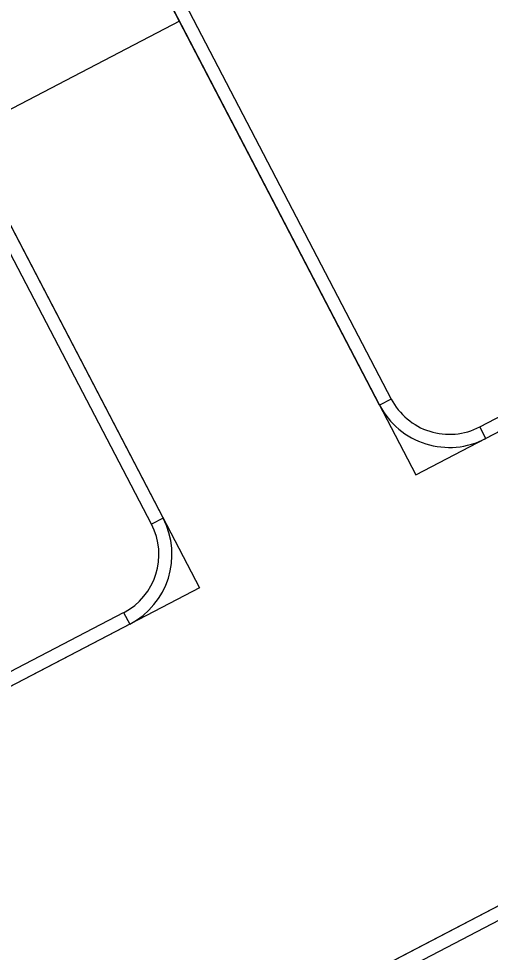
# Model space of a CAD drawing. Extents: x 2001876 to 2025694, y 804561 to 868938.
# Drawn here: x 2012079.6 to 2012170.7, y 823670.9 to 823851.2 of the extents above; entities that cross this region are included whole.
import ezdxf

# ---------------------------------------------------------------- set-up
doc = ezdxf.new("R2010")
doc.units = 0
doc.layers.add('TR SN EXTRUDED PANEL SIGNS- MOUNTED OVERHEAD', color=7, linetype='Continuous')

msp = doc.modelspace()

# ---------------------------------------------------------------- linework, layer by layer
at = {"layer": 'TR SN EXTRUDED PANEL SIGNS- MOUNTED OVERHEAD'}
for p, q in [((2012110.68, 823850.67), (2012068.85, 823828.85)), ((2012151.59, 823777.72), (2012149.34, 823776.55)), ((2012169.85, 823770.1), (2012168.68, 823772.34)), ((2012107.51, 823754.73), (2012105.27, 823753.56)), ((2012099.89, 823736.47), (2012101.07, 823734.22))]:
    msp.add_line(p, q, dxfattribs=at)
for points in [[(2012401.92, 824114), (2012065, 823938.27), (2012156.37, 823763.07), (2012493.3, 823938.79), (2012401.92, 824114)], [(2012168.68, 823772.34), (2012478.65, 823934.01), (2012479.82, 823931.77), (2012169.85, 823770.1), (2012168.68, 823772.34)], [(2012074.27, 823925.97), (2012151.59, 823777.72), (2012149.34, 823776.55), (2012072.02, 823924.79), (2012074.27, 823925.97)], [(2012114.54, 823741.25), (2011831.52, 823593.64), (2011740.15, 823768.85), (2012023.17, 823916.46)], [(2012105.27, 823753.56), (2012042.01, 823874.85), (2012044.25, 823876.02), (2012107.51, 823754.73), (2012105.27, 823753.56)], [(2011843.83, 823602.92), (2012099.89, 823736.47), (2012101.07, 823734.22), (2011845, 823600.67), (2011843.83, 823602.92)], [(2012337.4, 823568.82), (2012054.38, 823421.21), (2011973.55, 823576.19), (2012256.57, 823723.8)], [(2012176.88, 823679.38), (2011988.2, 823580.98), (2011987.03, 823583.22), (2012175.71, 823681.63), (2012176.88, 823679.38)]]:
    msp.add_lwpolyline(points, close=True, dxfattribs=at)
for centre, radius, start, end in [((2012162.82, 823783.58), 12.67, 207.5444, 297.5446), ((2012162.82, 823783.58), 15.2, 207.5444, 297.5446), ((2012094.04, 823747.7), 15.2, 297.5446, 27.5442), ((2012094.04, 823747.7), 12.67, 297.5446, 27.5442)]:
    msp.add_arc(centre, radius, start, end, dxfattribs=at)

doc.saveas('drawing.dxf')
